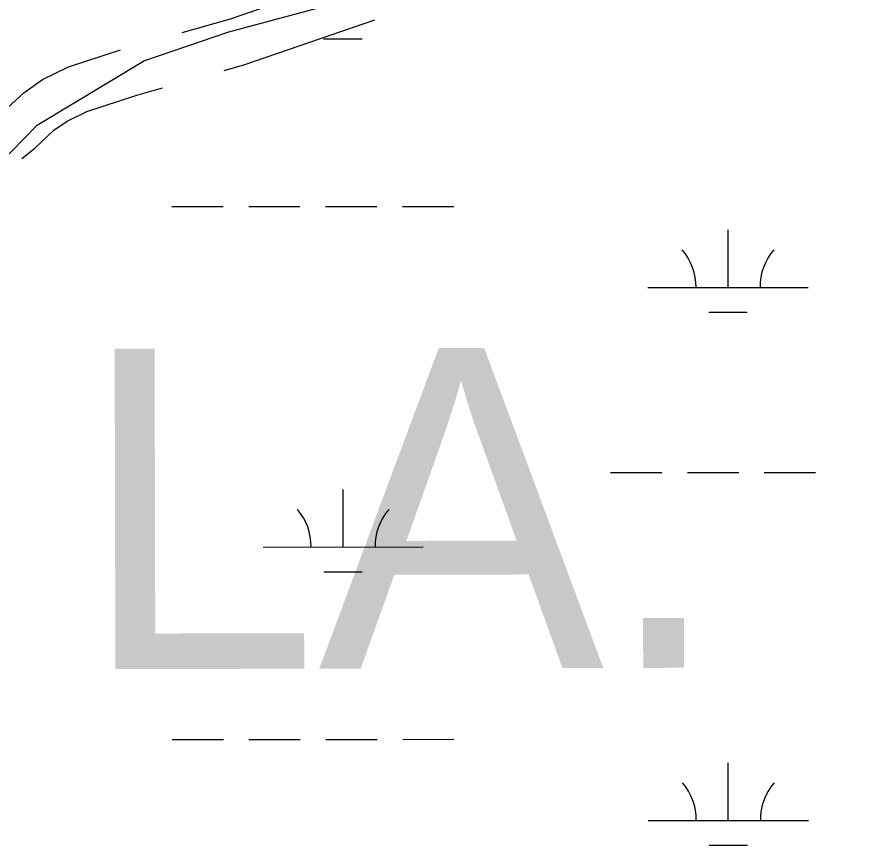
# Model space of a CAD drawing. Extents: x 3279314 to 3317160, y 734079 to 759431.
# Drawn here: x 3310831 to 3311356, y 754631 to 755148 of the extents above; entities that cross this region are included whole.
import ezdxf

# ---------------------------------------------------------------- set-up
doc = ezdxf.new("R2010")
doc.units = 0
for name, color, linetype in [('V-ROAD-CNTR', 7, 'Continuous'), ('V-TOPO-GNAM-IDEN', 7, 'Continuous'), ('V-WETL-SWMP', 7, 'Continuous')]:
    doc.layers.add(name, color=color, linetype=linetype)

msp = doc.modelspace()

# ---------------------------------------------------------------- linework, layer by layer
at = {"layer": 'V-ROAD-CNTR'}
for points in [[(3311397.67, 755296.89), (3311352.6, 755299.23), (3311312.41, 755303.09), (3311268.02, 755281.88), (3311206.4, 755246.69), (3311133.37, 755209.12), (3311080.62, 755172.92), (3311021.44, 755154.12), (3310963.1, 755138.35), (3310910.7, 755120.55), (3310843.16, 755080.06), (3310796.88, 755032.55), (3310752.86, 754982.19), (3310708.3, 754957.37)], [(3311397.67, 755296.89), (3311352.6, 755299.23), (3311312.41, 755303.09), (3311268.02, 755281.88), (3311206.4, 755246.69), (3311133.37, 755209.12), (3311080.62, 755172.92), (3311021.44, 755154.12), (3310963.1, 755138.35), (3310910.7, 755120.55), (3310843.16, 755080.06), (3310796.88, 755032.55), (3310752.86, 754982.19), (3310708.3, 754957.37)], [(3310934.14, 755138.29), (3310964.45, 755146.82), (3311028.71, 755169.05)], [(3310960.37, 755114.51), (3310973.43, 755118.18), (3311054.52, 755146.24)], [(3310810.25, 755078.48), (3310811.31, 755079.71), (3310822.46, 755088.78), (3310835.26, 755100.59), (3310847.03, 755108.84), (3310863.29, 755116.8), (3310895.67, 755127.39)], [(3310834.05, 755059.54), (3310842.12, 755066.1), (3310854.13, 755077.18), (3310862.32, 755082.93), (3310874.6, 755088.93), (3310905.96, 755099.19), (3310921.88, 755103.67)]]:
    msp.add_lwpolyline(points, dxfattribs=at)
at = {"layer": 'V-WETL-SWMP'}
for p, q in [((3311022.56, 755134.28), (3311046.56, 755134.29)), ((3310927.77, 755029.59), (3310959.77, 755029.61)), ((3310975.77, 755029.62), (3311007.77, 755029.63)), ((3311023.77, 755029.64), (3311055.77, 755029.66)), ((3311071.77, 755029.67), (3311103.77, 755029.68)), ((3311275.11, 754979.03), (3311275.1, 755015.03)), ((3311225.11, 754979), (3311325.11, 754979.05)), ((3311263.12, 754963.59), (3311287.12, 754963.6)), ((3311201.77, 754863.56), (3311233.77, 754863.57)), ((3311249.77, 754863.58), (3311281.77, 754863.6)), ((3311297.77, 754863.61), (3311329.77, 754863.62)), ((3311034.72, 754817.04), (3311034.71, 754853.04)), ((3310984.72, 754817.02), (3311084.72, 754817.07)), ((3311022.73, 754801.61), (3311046.73, 754801.62)), ((3310927.94, 754696.92), (3310959.94, 754696.93)), ((3310975.94, 754696.94), (3311007.94, 754696.96)), ((3311023.94, 754696.97), (3311055.94, 754696.98)), ((3311071.94, 754696.99), (3311103.94, 754697.01)), ((3311275.28, 754646.35), (3311275.27, 754682.35)), ((3311225.28, 754646.33), (3311325.28, 754646.38)), ((3311263.29, 754630.92), (3311287.29, 754630.93))]:
    msp.add_line(p, q, dxfattribs=at)
for centre, start, end in [((3311219.87, 754979.47), 359.2573, 40.801), ((3311330.36, 754979.53), 139.2573, 180.801), ((3310979.48, 754817.49), 359.2573, 40.801), ((3311089.97, 754817.55), 139.2573, 180.801), ((3311220.04, 754646.8), 359.2573, 40.801), ((3311330.53, 754646.86), 139.2573, 180.801)]:
    msp.add_arc(centre, 35.25, start, end, dxfattribs=at)

# ---------------------------------------------------------------- texts
at = {"layer": 'V-TOPO-GNAM-IDEN'}
msp.add_text('LA.', height=200, rotation=0.1349, dxfattribs=at).set_placement((3310870.59, 754740.77))

doc.saveas('drawing.dxf')
